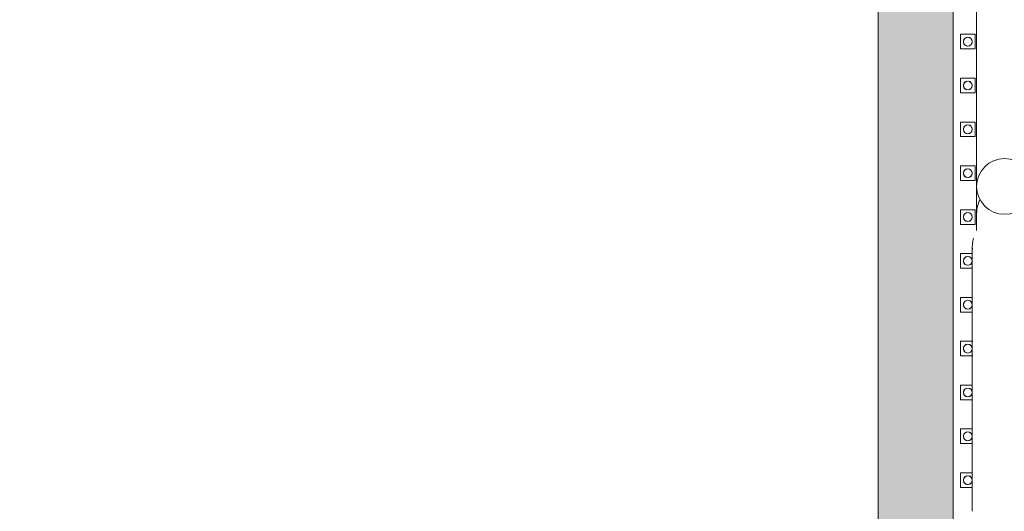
# Model space of a CAD drawing. Header units: metres. Extents: x 3.7 to 90.5, y -1.7 to 14.3.
# Tile 478 of 656: x 76.855 to 77.529, y 0.789 to 1.125. Entities that reach past the tile are written whole.
import ezdxf

# ---------------------------------------------------------------- set-up
doc = ezdxf.new("R2010")
doc.units = ezdxf.units.M
for name, color, linetype, lineweight in [('A-GENM', 7, 'Continuous', 18), ('A-WALL', 7, 'Continuous', 18), ('A-WALL-PATT', 7, 'Continuous', 18), ('Balaústres', 7, 'Continuous', 18), ('Corrimão', 7, 'Continuous', 18), ('Guarda-corpos', 7, 'Continuous', 18)]:
    doc.layers.add(name, color=color, linetype=linetype, lineweight=lineweight)

# ---------------------------------------------------------------- blocks, each defined once
blk = doc.blocks.new('Led_Stripe_11805 - Led_Stripe_11805-8131311-Corte 8')
at = {"layer": 'A-GENM'}
for p, q in [((58.94335, 4.39434), (58.94335, 0.51)), ((58.94835, 1.115), (58.94835, 1.105)), ((58.95835, 1.115), (58.94835, 1.115)), ((58.95835, 1.105), (58.95835, 1.115)), ((58.94835, 1.105), (58.95835, 1.105)), ((58.94835, 1.085), (58.94835, 1.075)), ((58.95835, 1.085), (58.94835, 1.085)), ((58.95835, 1.075), (58.95835, 1.085)), ((58.94835, 1.075), (58.95835, 1.075)), ((58.94835, 1.055), (58.94835, 1.045)), ((58.95835, 1.055), (58.94835, 1.055)), ((58.95835, 1.045), (58.95835, 1.055)), ((58.94835, 1.045), (58.95835, 1.045)), ((58.94835, 1.025), (58.94835, 1.015)), ((58.95835, 1.025), (58.94835, 1.025)), ((58.95835, 1.015), (58.95835, 1.025)), ((58.94835, 1.015), (58.95835, 1.015)), ((58.94835, 0.995), (58.94835, 0.985)), ((58.95835, 0.995), (58.94835, 0.995)), ((58.95835, 0.985), (58.95835, 0.995)), ((58.94835, 0.985), (58.95835, 0.985)), ((58.94835, 0.965), (58.94835, 0.955)), ((58.95661, 0.965), (58.94835, 0.965)), ((58.94835, 0.955), (58.95643, 0.955)), ((58.94835, 0.935), (58.94835, 0.925)), ((58.95645, 0.935), (58.94835, 0.935)), ((58.94835, 0.925), (58.95661, 0.925)), ((58.94835, 0.905), (58.94835, 0.895)), ((58.95677, 0.905), (58.94835, 0.905)), ((58.94835, 0.895), (58.95674, 0.895)), ((58.94835, 0.875), (58.94835, 0.865)), ((58.95649, 0.875), (58.94835, 0.875)), ((58.94835, 0.865), (58.95643, 0.865)), ((58.94835, 0.845), (58.94835, 0.835)), ((58.95643, 0.845), (58.94835, 0.845)), ((58.94835, 0.835), (58.95643, 0.835)), ((58.94835, 0.815), (58.94835, 0.805)), ((58.95643, 0.815), (58.94835, 0.815)), ((58.94835, 0.805), (58.95658, 0.805))]:
    blk.add_line(p, q, dxfattribs=at)
for centre, start, end in [((58.95335, 1.11), 90, 270), ((58.95335, 1.11), 105, 150), ((58.95335, 1.11), 270, 90), ((58.95335, 1.11), 45, 75), ((58.95335, 1.11), 165, 195), ((58.95335, 1.11), 210, 255), ((58.95335, 1.11), 285, 330), ((58.95335, 1.11), 345, 15), ((58.95335, 1.08), 90, 270), ((58.95335, 1.08), 165, 195), ((58.95335, 1.08), 105, 150), ((58.95335, 1.08), 270, 90), ((58.95335, 1.08), 45, 75), ((58.95335, 1.08), 345, 15), ((58.95335, 1.08), 210, 255), ((58.95335, 1.08), 285, 330), ((58.95335, 1.05), 90, 270), ((58.95335, 1.05), 105, 150), ((58.95335, 1.05), 270, 90), ((58.95335, 1.05), 45, 75), ((58.95335, 1.05), 165, 195), ((58.95335, 1.05), 210, 255), ((58.95335, 1.05), 285, 330), ((58.95335, 1.05), 345, 15), ((58.95335, 1.02), 90, 270), ((58.95335, 1.02), 165, 195), ((58.95335, 1.02), 105, 150), ((58.95335, 1.02), 210, 255), ((58.95335, 1.02), 270, 90), ((58.95335, 1.02), 45, 75), ((58.95335, 1.02), 285, 330), ((58.95335, 1.02), 345, 15), ((58.95335, 0.99), 90, 270), ((58.95335, 0.99), 105, 150), ((58.95335, 0.99), 270, 90), ((58.95335, 0.99), 45, 75), ((58.95335, 0.99), 165, 195), ((58.95335, 0.99), 210, 255), ((58.95335, 0.99), 285, 330), ((58.95335, 0.99), 345, 15), ((58.95335, 0.96), 90, 270), ((58.95335, 0.96), 165, 195), ((58.95335, 0.96), 105, 150), ((58.95335, 0.96), 210, 255), ((58.95335, 0.96), 270, 90), ((58.95335, 0.96), 45, 75), ((58.95335, 0.96), 285, 330), ((58.95335, 0.96), 345, 15), ((58.95335, 0.93), 90, 270), ((58.95335, 0.93), 165, 195), ((58.95335, 0.93), 105, 150), ((58.95335, 0.93), 270, 90), ((58.95335, 0.93), 45, 75), ((58.95335, 0.93), 345, 15), ((58.95335, 0.93), 210, 255), ((58.95335, 0.93), 285, 330), ((58.95335, 0.9), 90, 270), ((58.95335, 0.9), 165, 195), ((58.95335, 0.9), 105, 150), ((58.95335, 0.9), 210, 255), ((58.95335, 0.9), 270, 90), ((58.95335, 0.9), 45, 75), ((58.95335, 0.9), 285, 330), ((58.95335, 0.9), 345, 15), ((58.95335, 0.87), 90, 270), ((58.95335, 0.87), 165, 195), ((58.95335, 0.87), 105, 150), ((58.95335, 0.87), 270, 90), ((58.95335, 0.87), 45, 75), ((58.95335, 0.87), 345, 15), ((58.95335, 0.87), 210, 255), ((58.95335, 0.87), 285, 330), ((58.95335, 0.84), 90, 270), ((58.95335, 0.84), 105, 150), ((58.95335, 0.84), 270, 90), ((58.95335, 0.84), 45, 75), ((58.95335, 0.84), 165, 195), ((58.95335, 0.84), 210, 255), ((58.95335, 0.84), 285, 330), ((58.95335, 0.84), 345, 15), ((58.95335, 0.81), 90, 270), ((58.95335, 0.81), 165, 195), ((58.95335, 0.81), 105, 150), ((58.95335, 0.81), 270, 90), ((58.95335, 0.81), 45, 75), ((58.95335, 0.81), 345, 15), ((58.95335, 0.81), 210, 255), ((58.95335, 0.81), 285, 330)]:
    blk.add_arc(centre, 0.00302, start, end, dxfattribs=at)
blk = doc.blocks.new('Guarda-corpo - 1_-6117474-Corte 8')
at = {"layer": 'Balaústres'}
blk.add_line((61.95643, 0.8683), (61.95643, 0.7887), dxfattribs=at)
at = {"layer": 'Balaústres', "flags": 128}
blk.add_lwpolyline([(61.95643, 0.9699), (61.95643, 0.96982), (61.95643, 0.96958), (61.95643, 0.96917), (61.95643, 0.9686), (61.95643, 0.96787), (61.95643, 0.96699), (61.95643, 0.96594), (61.95643, 0.96474), (61.95643, 0.96339), (61.95643, 0.96188), (61.95643, 0.96022), (61.95643, 0.95842), (61.95643, 0.95647), (61.95643, 0.95438), (61.95643, 0.95215), (61.95643, 0.94979), (61.95643, 0.9473), (61.95643, 0.94468), (61.95643, 0.94194), (61.95643, 0.93909), (61.95643, 0.93611), (61.95643, 0.93303), (61.95643, 0.92985), (61.95643, 0.92657), (61.95643, 0.92319), (61.95643, 0.91973), (61.95643, 0.91619), (61.95643, 0.91257), (61.95643, 0.90887), (61.95643, 0.90512), (61.95643, 0.9013), (61.95643, 0.89743), (61.95643, 0.89351), (61.95643, 0.88956), (61.95643, 0.88557), (61.95643, 0.88155), (61.95643, 0.87751), (61.95643, 0.87346), (61.95643, 0.8694), (61.95643, 0.8683)], dxfattribs=at)
at = {"layer": 'Balaústres'}
blk.add_arc((61.97843, 0.9699), 0.022, 165, 185.18763, dxfattribs=at)
blk = doc.blocks.new('Guarda-corpo - 1_-6163817-Corte 8')
at = {"layer": 'Balaústres'}
for p, q in [((61.96573, 0.66935), (61.96573, 0.515)), ((61.99113, 0.51), (61.99113, 0.66935)), ((61.96573, 0.39), (61.96573, 0.37667)), ((61.99113, 0.37667), (61.99113, 0.39))]:
    blk.add_line(p, q, dxfattribs=at)
at = {"layer": 'Balaústres', "flags": 128}
for points in [[(61.95938, 0.99262), (61.95938, 0.99382), (61.95938, 0.9971), (61.95938, 1.00047), (61.95938, 1.00393), (61.95938, 1.00748), (61.95938, 1.01095)], [(61.99748, 1.01095), (61.99748, 1.00845), (61.99748, 1.00488), (61.99748, 1.0014), (61.99748, 0.998), (61.99748, 0.99469), (61.99748, 0.99262)]]:
    blk.add_lwpolyline(points, dxfattribs=at)
blk = doc.blocks.new('Guarda-corpo - Guarda-corpo-8412140-Corte 8')
at = {"layer": 'Corrimão'}
for p, q in [((58.95938, 1.27762), (58.95938, 1.01095)), ((58.95938, 0.99262), (58.95938, 0.9809))]:
    blk.add_line(p, q, dxfattribs=at)
for start, end in [(360, 180), (180, 360)]:
    blk.add_arc((58.97843, 1.01095), 0.01905, start, end, dxfattribs=at)
blk.add_open_spline([(58.95938, 0.99262), (58.95938, 0.99428), (58.9598, 0.99747), (58.961, 1.00046), (58.96174, 1.0018)], degree=3, knots=[0, 0, 0, 0, 0.0833333, 0.1601673, 0.1601673, 0.1601673, 0.1601673], dxfattribs=at)
for name in ['Guarda-corpo - 1_-6163817-Corte 8', 'Guarda-corpo - 1_-6117474-Corte 8']:
    blk.add_blockref(name, (-3, 0))
blk = doc.blocks.new('4 GRE - ESCOLA DE CINEMA E AUDIOVISUAL CINE REX R07_rvt-3-Corte 8')
at = {"layer": 'A-WALL-PATT', "lineweight": 5, "true_color": 0xff8000}
h = blk.add_hatch(color=30, dxfattribs=at)
h.paths.add_polyline_path([(58.89194, -0.14), (58.95335, -0.14), (58.95335, -0.02), (57.56842, -0.02), (57.56842, -0.14), (58.87843, -0.14)])
h.paths.add_polyline_path([(57.67308, 0.1), (57.70754, 0.1), (57.71354, 0.105), (57.72743, 0.10425), (57.73254, 0.1), (57.75554, 0.1), (57.76154, 0.105), (57.77453, 0.105), (57.78178, 0.1), (57.80354, 0.1), (57.80954, 0.105), (57.82253, 0.105), (57.82854, 0.1), (57.85154, 0.1), (57.85754, 0.105), (57.87053, 0.105), (57.87654, 0.1), (57.89954, 0.1), (57.90554, 0.105), (57.91853, 0.105), (57.92454, 0.1), (57.94754, 0.10077), (57.95354, 0.105), (57.96653, 0.105), (57.97254, 0.1), (57.99462, 0.1), (58.00062, 0.105), (58.27004, 0.105), (58.27504, 0.1), (58.28177, 0.10037), (58.28733, 0.105), (58.30032, 0.105), (58.30633, 0.1), (58.32504, 0.1), (58.33095, 0.105), (58.59004, 0.105), (58.59249, 0.10305), (58.59504, 0.105), (58.60782, 0.105), (58.61383, 0.1), (58.62504, 0.1), (58.63095, 0.105), (58.89046, 0.10458), (58.89504, 0.1), (58.91683, 0.1), (58.92283, 0.105), (58.95335, 0.105), (58.95335, 0.11), (57.58843, 0.11), (57.58843, 0.1)])
h.paths.add_polyline_path([(58.10786, 0.37667), (58.95335, 0.37667), (58.95335, 0.39), (57.58843, 0.39), (57.58843, 0.37667), (57.76004, 0.37667)])
h.paths.add_polyline_path([(58.92893, 0.51), (58.94335, 0.51), (58.94335, 4.39634), (58.35856, 4.39634), (58.35856, 4.39134), (58.07356, 4.39134), (58.07356, 4.39634), (57.58843, 4.39634), (57.58843, 2.75782), (58.89194, 2.75782), (58.89194, 0.51), (58.90393, 0.51), (58.90993, 0.515), (58.92292, 0.515), (58.92526, 0.51305)])
h.paths.add_polyline_path([(56.98843, 0.96), (57.36838, 0.96), (57.36838, 2.61), (57.11896, 2.60969), (57.11962, 2.00462), (57.15916, 1.96017), (57.15968, 1.96), (57.22646, 1.95922), (57.22568, 1.92805), (57.22338, 1.9225), (57.21973, 1.91774), (57.21496, 1.91408), (57.20942, 1.91178), (57.20346, 1.911), (57.02651, 1.91178), (57.02096, 1.91408), (57.0162, 1.91774), (57.01255, 1.9225), (57.01025, 1.92805), (57.00946, 1.937), (57.00946, 1.96), (57.07644, 1.96086), (57.11696, 2.00643), (57.11696, 2.61), (55.04162, 2.61), (55.04162, 0.96), (56.93424, 0.96)])
h.paths.add_polyline_path([(54.84154, 1.225), (54.84158, 1.225), (54.84154, 1.23585)])
h.paths.add_polyline_path([(57.07827, 1.96), (57.15706, 1.96065), (57.11796, 2.00357), (57.07843, 1.96017)])
h.paths.add_polyline_path([(58.74464, 4.42634), (58.94335, 4.42634), (58.94335, 4.445), (58.34106, 4.445), (58.34106, 4.42634), (58.73687, 4.42634)])
h.paths.add_polyline_path([(58.07356, 4.42634), (58.07356, 4.445), (57.58843, 4.445), (57.58843, 4.42634)])
h.paths.add_polyline_path([(58.42098, 4.595), (58.95335, 4.595), (58.95335, 4.76), (57.58843, 4.76), (57.58843, 4.595)])
h.paths.add_polyline_path([(58.72062, 5.11), (58.95335, 5.11), (58.95335, 5.63), (58.71145, 5.63), (58.71145, 5.23597), (57.58843, 5.23597), (57.58843, 5.11), (58.71145, 5.11)])
at = {"layer": 'A-WALL'}
blk.add_line((58.89194, 2.75782), (58.89194, 0.51), dxfattribs=at)
at = {"layer": 'A-GENM', "lineweight": 18}
blk.add_blockref('Led_Stripe_11805 - Led_Stripe_11805-8131311-Corte 8', (0, 0), dxfattribs=at)
at = {"layer": 'Guarda-corpos', "lineweight": 18}
blk.add_blockref('Guarda-corpo - Guarda-corpo-8412140-Corte 8', (0, 0), dxfattribs=at)

msp = doc.modelspace()

# ---------------------------------------------------------------- block references
at = {"lineweight": 5}
msp.add_blockref('4 GRE - ESCOLA DE CINEMA E AUDIOVISUAL CINE REX R07_rvt-3-Corte 8', (18.55111, 0), dxfattribs=at)

doc.saveas('drawing.dxf')
